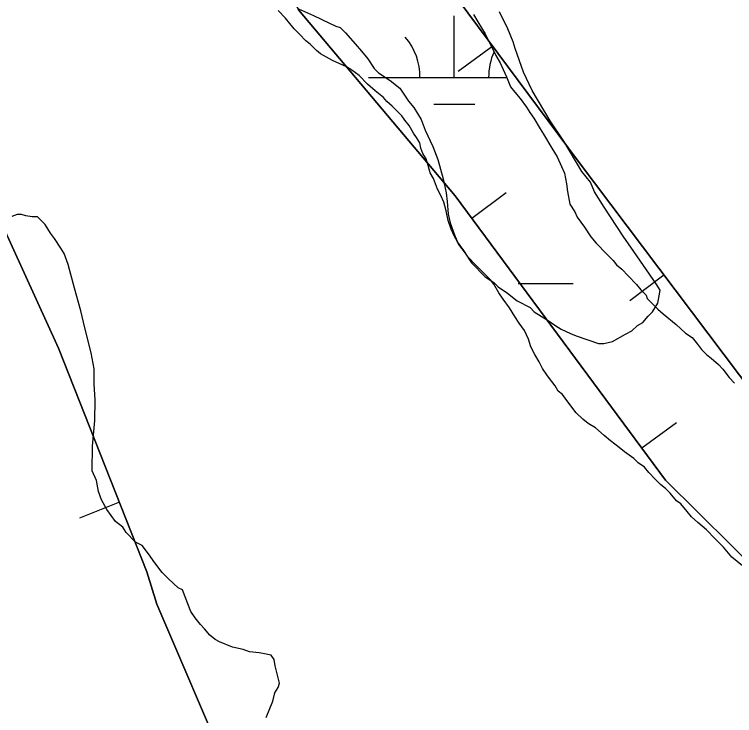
# Model space of a CAD drawing. Extents: x 3263578 to 3301413, y 764927 to 798602.
# Drawn here: x 3274701.7 to 3275121.2, y 793237 to 793645.7 of the extents above; entities that cross this region are included whole.
import ezdxf

# ---------------------------------------------------------------- set-up
doc = ezdxf.new("R2010")
doc.units = 0
for name, color, linetype in [('V-BORW-LINE', 7, 'Continuous'), ('V-SITE-VEGE', 7, 'Continuous'), ('V-WETL-SWMP', 7, 'Continuous')]:
    doc.layers.add(name, color=color, linetype=linetype)

msp = doc.modelspace()

# ---------------------------------------------------------------- linework, layer by layer
at = {"layer": 'V-BORW-LINE'}
for p, q in [((3274980.29, 793627.19), (3274960.21, 793612.29)), ((3274968.1, 793526.95), (3274988.2, 793541.81)), ((3275080.04, 793493.75), (3275060.07, 793478.71)), ((3275067.15, 793392.99), (3275087.25, 793407.85)), ((3274762.84, 793361.34), (3274739.58, 793352.18))]:
    msp.add_line(p, q, dxfattribs=at)
for points in [[(3275275.13, 791210.66), (3275179.76, 791757.75), (3275119.77, 792016.49), (3275055.79, 792331.66), (3275021.3, 792454.88), (3274984.32, 792520.89), (3274958.52, 792573.45), (3274965.06, 792647.98), (3274987.55, 792708.35), (3275017.65, 792773.95), (3275021.83, 792904.97), (3274994.29, 793017.93), (3274945.74, 793121.95), (3274888.34, 793200.25), (3274826.32, 793204.51), (3274784.59, 793302.06), (3274778.76, 793320.9), (3274727.47, 793451.22), (3274674.18, 793567.52), (3274649.13, 793794.35), (3274623.98, 793957.58), (3274632.85, 794016.04)], [(3274632.85, 794016.04), (3274623.98, 793957.58), (3274649.13, 793794.35), (3274674.18, 793567.52), (3274727.47, 793451.22), (3274778.76, 793320.9), (3274784.59, 793302.06), (3274826.32, 793204.51), (3274888.34, 793200.25), (3274945.74, 793121.95), (3274994.29, 793017.93), (3275021.83, 792904.97), (3275017.65, 792773.95), (3274987.55, 792708.35), (3274965.06, 792647.98)], [(3274703.23, 794016.04), (3274742.93, 793958.39), (3274798.42, 793885.65), (3274936.54, 793686.15), (3275030.08, 793560.09), (3275331.46, 793159.89), (3275596.7, 792779.11), (3275645.71, 792696.53), (3275647.77, 792636.02), (3275603.82, 792691.09), (3275536.45, 792753.8), (3275405.92, 792895.8), (3275330.95, 793016.55), (3275235.15, 793192.84), (3275177.04, 793279.01), (3275080.99, 793374.27), (3274958.51, 793539.9), (3274867.09, 793648.41), (3274842.12, 793704.99), (3274816.71, 793780.6), (3274776.52, 793811.03), (3274737.88, 793859.36), (3274678.33, 793984.63), (3274657.64, 794016.04)], [(3274657.64, 794016.04), (3274678.33, 793984.63), (3274737.88, 793859.36), (3274776.52, 793811.03), (3274816.71, 793780.6), (3274842.12, 793704.99), (3274867.09, 793648.41), (3274958.51, 793539.9), (3275080.99, 793374.27), (3275177.04, 793279.01), (3275235.15, 793192.84), (3275330.95, 793016.55), (3275405.92, 792895.8), (3275488.94, 792805.49)], [(3275558.14, 792834.48), (3275331.46, 793159.89), (3275030.08, 793560.09), (3274936.54, 793686.15), (3274798.42, 793885.65), (3274742.93, 793958.39), (3274703.23, 794016.04)]]:
    msp.add_lwpolyline(points, dxfattribs=at)
at = {"layer": 'V-SITE-VEGE'}
for p, q in [((3274867.21, 793648.93), (3274875.94, 793645.09)), ((3274875.94, 793645.09), (3274885.29, 793640.62)), ((3274989.16, 793637.16), (3274984.24, 793647.22)), ((3274885.29, 793640.62), (3274889.02, 793638.71)), ((3274889.02, 793638.71), (3274891.52, 793638.06)), ((3274891.52, 793638.06), (3274894.62, 793634.9)), ((3274992.21, 793629.61), (3274989.16, 793637.16)), ((3274894.62, 793634.9), (3274900.19, 793628.59)), ((3274900.19, 793628.59), (3274903.91, 793624.18)), ((3274993.43, 793625.85), (3274992.21, 793629.61)), ((3274903.91, 793624.18), (3274907.62, 793619.76)), ((3274998.31, 793612.03), (3274993.43, 793625.85)), ((3274907.62, 793619.76), (3274911.33, 793614.09)), ((3274911.33, 793614.09), (3274913.81, 793611.57)), ((3274913.81, 793611.57), (3274920.65, 793607.12)), ((3275003.22, 793601.35), (3274998.31, 793612.03)), ((3274920.65, 793607.12), (3274926.24, 793602.69)), ((3274926.24, 793602.69), (3274931.18, 793595.13)), ((3275013.7, 793583.72), (3275003.22, 793601.35)), ((3274931.18, 793595.13), (3274934.27, 793591.35)), ((3274934.27, 793591.35), (3274938.59, 793584.42)), ((3274938.59, 793584.42), (3274941.04, 793578.14)), ((3275021.73, 793571.76), (3275013.7, 793583.72)), ((3274941.04, 793578.14), (3274945.33, 793568.71)), ((3275032.2, 793554.13), (3275021.73, 793571.76)), ((3274945.33, 793568.71), (3274948.39, 793561.17)), ((3274948.39, 793561.17), (3274951.42, 793549.88)), ((3275037.15, 793547.83), (3275032.2, 793554.13)), ((3274951.42, 793549.88), (3274953.22, 793541.72)), ((3275039.6, 793542.17), (3275037.15, 793547.83)), ((3274953.22, 793541.72), (3274953.8, 793536.71)), ((3275045.15, 793533.36), (3275039.6, 793542.17)), ((3274953.8, 793536.71), (3274954.35, 793529.19)), ((3275056.26, 793516.35), (3275045.15, 793533.36)), ((3274703.35, 793529.02), (3274700.21, 793527.8)), ((3274705.86, 793529), (3274703.35, 793529.02)), ((3274708.35, 793528.35), (3274705.86, 793529)), ((3274712.11, 793527.69), (3274708.35, 793528.35)), ((3274715.23, 793527.66), (3274712.11, 793527.69)), ((3274717.1, 793525.77), (3274715.23, 793527.66)), ((3274954.35, 793529.19), (3274955.56, 793524.17)), ((3274719.58, 793523.24), (3274717.1, 793525.77)), ((3274955.56, 793524.17), (3274958, 793517.27)), ((3274722.66, 793518.2), (3274719.58, 793523.24)), ((3274725.13, 793515.05), (3274722.66, 793518.2)), ((3274728.83, 793509.38), (3274725.13, 793515.05)), ((3274958, 793517.27), (3274960.45, 793511.61)), ((3275062.44, 793507.53), (3275056.26, 793516.35)), ((3274960.45, 793511.61), (3274964.16, 793506.57)), ((3274730.68, 793506.24), (3274728.83, 793509.38)), ((3274964.16, 793506.57), (3274967.86, 793500.9)), ((3275075.41, 793488.63), (3275062.44, 793507.53)), ((3274733.13, 793499.95), (3274730.68, 793506.24)), ((3274736.76, 793486.15), (3274733.13, 793499.95)), ((3274967.86, 793500.9), (3274975.92, 793492.69)), ((3274975.92, 793492.69), (3274980.9, 793489.51)), ((3274740.39, 793472.97), (3274736.76, 793486.15)), ((3274980.9, 793489.51), (3274983.38, 793486.99)), ((3274983.38, 793486.99), (3274988.98, 793483.18)), ((3275077.87, 793484.86), (3275075.41, 793488.63)), ((3274988.98, 793483.18), (3274994.57, 793478.74)), ((3275076.55, 793477.36), (3275077.22, 793481.73)), ((3275077.22, 793481.73), (3275077.87, 793484.86)), ((3274994.57, 793478.74), (3275002.04, 793474.92)), ((3275073.38, 793472.38), (3275076.55, 793477.36)), ((3275002.04, 793474.92), (3275004.52, 793472.39)), ((3274742.8, 793462.94), (3274740.39, 793472.97)), ((3275004.52, 793472.39), (3275012.61, 793467.31)), ((3275067.69, 793466.18), (3275070.85, 793469.9)), ((3275070.85, 793469.9), (3275073.38, 793472.38)), ((3275012.61, 793467.31), (3275016.96, 793464.14)), ((3275064.54, 793464.33), (3275067.69, 793466.18)), ((3274746.42, 793448.51), (3274742.8, 793462.94)), ((3275016.96, 793464.14), (3275020.08, 793462.23)), ((3275020.08, 793462.23), (3275025.69, 793459.68)), ((3275057.61, 793459.38), (3275061.38, 793461.22)), ((3275061.38, 793461.22), (3275064.54, 793464.33)), ((3275025.69, 793459.68), (3275028.81, 793458.4)), ((3275028.81, 793458.4), (3275041.91, 793453.89)), ((3275050.06, 793455.07), (3275057.61, 793459.38)), ((3275041.91, 793453.89), (3275045.04, 793453.87)), ((3275045.04, 793453.87), (3275050.06, 793455.07)), ((3274748.21, 793439.1), (3274746.42, 793448.51)), ((3274748.13, 793430.34), (3274748.21, 793439.1)), ((3274748.67, 793420.94), (3274748.13, 793430.34)), ((3274748.56, 793409.05), (3274748.67, 793420.94)), ((3274747.17, 793394.04), (3274748.56, 793409.05)), ((3274747.03, 793379.65), (3274747.17, 793394.04)), ((3274749.48, 793373.99), (3274747.03, 793379.65)), ((3274750.68, 793367.72), (3274749.48, 793373.99)), ((3274752.51, 793362.69), (3274750.68, 793367.72)), ((3274755.58, 793357.04), (3274752.51, 793362.69)), ((3274760.53, 793350.1), (3274755.58, 793357.04)), ((3274764.88, 793346.93), (3274760.53, 793350.1)), ((3274766.73, 793343.79), (3274764.88, 793346.93)), ((3274772.31, 793338.1), (3274766.73, 793343.79)), ((3274776.05, 793336.19), (3274772.31, 793338.1)), ((3274780.38, 793330.51), (3274776.05, 793336.19)), ((3274782.85, 793326.74), (3274780.38, 793330.51)), ((3274787.79, 793320.43), (3274782.85, 793326.74)), ((3274791.51, 793316.64), (3274787.79, 793320.43)), ((3274797.1, 793311.58), (3274791.51, 793316.64)), ((3274799.59, 793310.31), (3274797.1, 793311.58)), ((3274802.65, 793302.14), (3274799.59, 793310.31)), ((3274804.48, 793297.74), (3274802.65, 793302.14)), ((3274806.95, 793293.96), (3274804.48, 793297.74)), ((3274810.04, 793290.18), (3274806.95, 793293.96)), ((3274812.53, 793287.65), (3274810.04, 793290.18)), ((3274815.62, 793283.87), (3274812.53, 793287.65)), ((3274818.73, 793281.33), (3274815.62, 793283.87)), ((3274821.22, 793280.06), (3274818.73, 793281.33)), ((3274828.7, 793276.86), (3274821.22, 793280.06)), ((3274834.95, 793275.55), (3274828.7, 793276.86)), ((3274838.69, 793274.27), (3274834.95, 793275.55)), ((3274844.32, 793273.59), (3274838.69, 793274.27)), ((3274847.44, 793272.93), (3274844.32, 793273.59)), ((3274851.19, 793272.27), (3274847.44, 793272.93)), ((3274853.04, 793269.75), (3274851.19, 793272.27)), ((3274853.64, 793265.99), (3274853.04, 793269.75)), ((3274856.05, 793255.95), (3274853.64, 793265.99)), ((3274855.4, 793253.46), (3274856.05, 793255.95)), ((3274853.49, 793250.34), (3274855.4, 793253.46)), ((3274852.19, 793245.35), (3274853.49, 793250.34)), ((3274848.35, 793235.99), (3274852.19, 793245.35))]:
    msp.add_line(p, q, dxfattribs=at)
at = {"layer": 'V-WETL-SWMP'}
for p, q in [((3274859.62, 793643.55), (3274855.28, 793647.97)), ((3274969.18, 793645.66), (3274971.64, 793641.26)), ((3274862.1, 793640.4), (3274859.62, 793643.55)), ((3274957.93, 793608.83), (3274957.93, 793644.83)), ((3274971.64, 793641.26), (3274975.96, 793634.33)), ((3274864.57, 793637.25), (3274862.1, 793640.4)), ((3274867.67, 793634.09), (3274864.57, 793637.25)), ((3274871.39, 793630.3), (3274867.67, 793634.09)), ((3274975.96, 793634.33), (3274978.42, 793629.3)), ((3274873.88, 793628.4), (3274871.39, 793630.3)), ((3274877.6, 793624.61), (3274873.88, 793628.4)), ((3274978.42, 793629.3), (3274982.1, 793621.76)), ((3274880.08, 793622.71), (3274877.6, 793624.61)), ((3274886.93, 793618.89), (3274880.08, 793622.71)), ((3274982.1, 793621.76), (3274984.57, 793617.35)), ((3274895.04, 793615.06), (3274886.93, 793618.89)), ((3274984.57, 793617.35), (3274986.41, 793613.58)), ((3274898.15, 793613.15), (3274895.04, 793615.06)), ((3274902.5, 793609.98), (3274898.15, 793613.15)), ((3274986.41, 793613.58), (3274988.25, 793609.18)), ((3274907.46, 793604.92), (3274902.5, 793609.98)), ((3274907.94, 793608.83), (3274988.4, 793608.83)), ((3274988.25, 793609.18), (3274990.7, 793603.53)), ((3274911.81, 793601.13), (3274907.46, 793604.92)), ((3274990.7, 793603.53), (3274993.17, 793600.37)), ((3274916.78, 793597.33), (3274911.81, 793601.13)), ((3274993.17, 793600.37), (3274996.27, 793596.59)), ((3274918.63, 793594.81), (3274916.78, 793597.33)), ((3274921.74, 793592.27), (3274918.63, 793594.81)), ((3274996.27, 793596.59), (3274999.98, 793591.55)), ((3274924.84, 793589.11), (3274921.74, 793592.27)), ((3274945.94, 793593.4), (3274969.94, 793593.4)), ((3274999.98, 793591.55), (3275001.82, 793588.4)), ((3274927.32, 793586.59), (3274924.84, 793589.11)), ((3274929.17, 793584.07), (3274927.32, 793586.59)), ((3275001.82, 793588.4), (3275004.3, 793585.25)), ((3274931.65, 793580.91), (3274929.17, 793584.07)), ((3275004.3, 793585.25), (3275008, 793578.95)), ((3274934.11, 793576.51), (3274931.65, 793580.91)), ((3275008, 793578.95), (3275009.84, 793575.81)), ((3274935.96, 793573.99), (3274934.11, 793576.51)), ((3274937.81, 793570.84), (3274935.96, 793573.99)), ((3275009.84, 793575.81), (3275014.77, 793567.62)), ((3274938.41, 793567.71), (3274937.81, 793570.84)), ((3274939.63, 793564.57), (3274938.41, 793567.71)), ((3275014.77, 793567.62), (3275017.86, 793562.59)), ((3274941.48, 793561.42), (3274939.63, 793564.57)), ((3274942.7, 793557.65), (3274941.48, 793561.42)), ((3275017.86, 793562.59), (3275020.31, 793556.93)), ((3274943.91, 793553.26), (3274942.7, 793557.65)), ((3275020.31, 793556.93), (3275022.15, 793553.16)), ((3274945.76, 793550.11), (3274943.91, 793553.26)), ((3275022.15, 793553.16), (3275023.35, 793546.89)), ((3274948.2, 793543.83), (3274945.76, 793550.11)), ((3275023.35, 793546.89), (3275023.93, 793542.5)), ((3274950.05, 793540.06), (3274948.2, 793543.83)), ((3275023.93, 793542.5), (3275025.11, 793534.98)), ((3274951.89, 793536.29), (3274950.05, 793540.06)), ((3274953.09, 793531.27), (3274951.89, 793536.29)), ((3275025.11, 793534.98), (3275028.2, 793530.57)), ((3274954.29, 793525.62), (3274953.09, 793531.27)), ((3275028.2, 793530.57), (3275029.42, 793527.43)), ((3274956.12, 793520.6), (3274954.29, 793525.62)), ((3275029.42, 793527.43), (3275033.75, 793521.76)), ((3274957.96, 793516.2), (3274956.12, 793520.6)), ((3275033.75, 793521.76), (3275037.46, 793516.09)), ((3274959.81, 793513.05), (3274957.96, 793516.2)), ((3275037.46, 793516.09), (3275040.55, 793512.3)), ((3274963.52, 793508.01), (3274959.81, 793513.05)), ((3275040.55, 793512.3), (3275046.75, 793505.99)), ((3274965.99, 793504.23), (3274963.52, 793508.01)), ((3274970.33, 793499.81), (3274965.99, 793504.23)), ((3275046.75, 793505.99), (3275050.47, 793502.2)), ((3274972.81, 793497.28), (3274970.33, 793499.81)), ((3275050.47, 793502.2), (3275052.32, 793499.68)), ((3275052.32, 793499.68), (3275055.43, 793497.14)), ((3274975.29, 793494.76), (3274972.81, 793497.28)), ((3274979.01, 793490.97), (3274975.29, 793494.76)), ((3275055.43, 793497.14), (3275059.15, 793493.35)), ((3274980.86, 793488.45), (3274979.01, 793490.97)), ((3275059.15, 793493.35), (3275064.11, 793488.3)), ((3274983.95, 793483.41), (3274980.86, 793488.45)), ((3274995.1, 793488.76), (3275027.1, 793488.76)), ((3275064.11, 793488.3), (3275066.59, 793485.15)), ((3274986.41, 793479.63), (3274983.95, 793483.41)), ((3275066.59, 793485.15), (3275069.69, 793481.99)), ((3275069.69, 793481.99), (3275070.3, 793480.11)), ((3274990.12, 793474.59), (3274986.41, 793479.63)), ((3275070.3, 793480.11), (3275072.77, 793477.58)), ((3275072.77, 793477.58), (3275076.49, 793473.79)), ((3274993.21, 793469.55), (3274990.12, 793474.59)), ((3275076.49, 793473.79), (3275079.6, 793471.25)), ((3274995.67, 793465.77), (3274993.21, 793469.55)), ((3275079.6, 793471.25), (3275087.05, 793464.93)), ((3274998.76, 793461.36), (3274995.67, 793465.77)), ((3275087.05, 793464.93), (3275092.64, 793459.87)), ((3275001.22, 793456.33), (3274998.76, 793461.36)), ((3275002.43, 793451.94), (3275001.22, 793456.33)), ((3275092.64, 793459.87), (3275096.37, 793457.33)), ((3275096.37, 793457.33), (3275099.47, 793453.54)), ((3275099.47, 793453.54), (3275101.94, 793450.39)), ((3275004.89, 793447.54), (3275002.43, 793451.94)), ((3275101.94, 793450.39), (3275105.04, 793447.23)), ((3275007.36, 793443.13), (3275004.89, 793447.54)), ((3275105.04, 793447.23), (3275107.53, 793445.33)), ((3275107.53, 793445.33), (3275111.87, 793441.54)), ((3275009.2, 793439.36), (3275007.36, 793443.13)), ((3275111.87, 793441.54), (3275114.35, 793439.01)), ((3275012.29, 793434.95), (3275009.2, 793439.36)), ((3275114.35, 793439.01), (3275118.06, 793433.97)), ((3275016.62, 793429.28), (3275012.29, 793434.95)), ((3275118.06, 793433.97), (3275121.16, 793430.81)), ((3275018.47, 793426.13), (3275016.62, 793429.28)), ((3275020.95, 793424.23), (3275018.47, 793426.13)), ((3275024.04, 793419.82), (3275020.95, 793424.23)), ((3275028.99, 793413.52), (3275024.04, 793419.82)), ((3275032.71, 793409.73), (3275028.99, 793413.52)), ((3275035.82, 793407.19), (3275032.71, 793409.73)), ((3275040.18, 793404.65), (3275035.82, 793407.19)), ((3275045.14, 793400.22), (3275040.18, 793404.65)), ((3275048.87, 793397.06), (3275045.14, 793400.22)), ((3275053.84, 793393.26), (3275048.87, 793397.06)), ((3275056.95, 793390.72), (3275053.84, 793393.26)), ((3275062.55, 793386.92), (3275056.95, 793390.72)), ((3275065.03, 793384.39), (3275062.55, 793386.92)), ((3275068.76, 793381.85), (3275065.03, 793384.39)), ((3275071.23, 793378.7), (3275068.76, 793381.85)), ((3275074.95, 793374.91), (3275071.23, 793378.7)), ((3275078.05, 793371.75), (3275074.95, 793374.91)), ((3275081.16, 793369.22), (3275078.05, 793371.75)), ((3275083.64, 793366.69), (3275081.16, 793369.22)), ((3275087.36, 793362.27), (3275083.64, 793366.69)), ((3275089.84, 793360.37), (3275087.36, 793362.27)), ((3275093.56, 793355.96), (3275089.84, 793360.37)), ((3275096.03, 793352.81), (3275093.56, 793355.96)), ((3275099.76, 793349.64), (3275096.03, 793352.81)), ((3275104.72, 793345.21), (3275099.76, 793349.64)), ((3275109.68, 793340.16), (3275104.72, 793345.21)), ((3275112.16, 793337.63), (3275109.68, 793340.16)), ((3275114.64, 793335.11), (3275112.16, 793337.63)), ((3275119.6, 793329.43), (3275114.64, 793335.11)), ((3275125.81, 793324.36), (3275119.6, 793329.43))]:
    msp.add_line(p, q, dxfattribs=at)
for centre, start, end in [((3274902.69, 793609.3), 359.2323, 40.776), ((3275013.18, 793609.31), 155.61, 180.776)]:
    msp.add_arc(centre, 35.25, start, end, dxfattribs=at)

doc.saveas('drawing.dxf')
